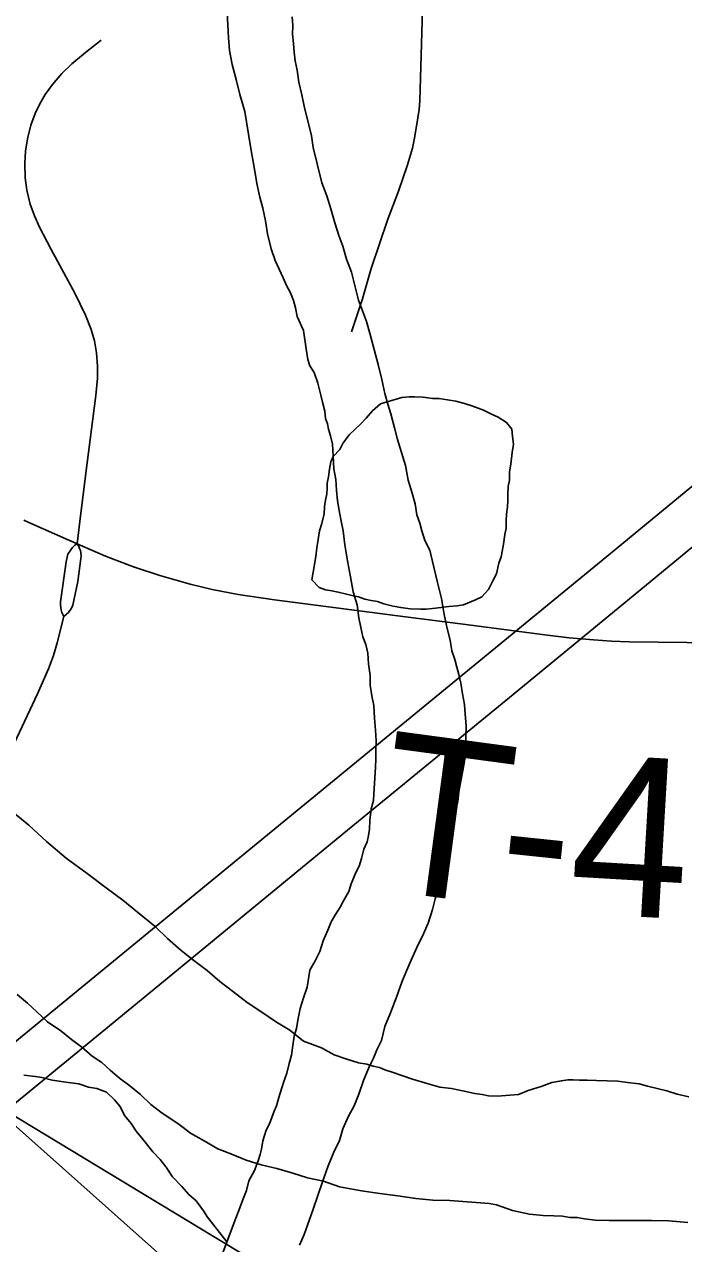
# Model space of a CAD drawing. Extents: x 2.4 to 73.1, y 4.5 to 25.6.
# Drawn here: x 47.901 to 48.0186, y 22.7156 to 22.9328 of the extents above; entities that cross this region are included whole.
import ezdxf

# ---------------------------------------------------------------- set-up
doc = ezdxf.new("R2010")
doc.units = 0
for name, color, linetype in [('GM_X_City_Street', 7, 'Continuous'), ('GM_X_Major_River', 7, 'Continuous'), ('GM_X_Minor_Lake', 7, 'Continuous'), ('GM_X_Minor_River', 7, 'Continuous'), ('GM_X_Township_Road', 7, 'Continuous'), ('GM_X_Township_Road_Text', 7, 'Continuous'), ('GM_X_US_Route', 7, 'Continuous'), ('SH_Text', 7, 'Continuous')]:
    doc.layers.add(name, color=color, linetype=linetype)

msp = doc.modelspace()

# ---------------------------------------------------------------- linework, layer by layer
at = {"layer": 'GM_X_City_Street'}
for points in [[(47.91046, 22.84022), (47.91113, 22.8457), (47.91223, 22.85466), (47.91381, 22.86666), (47.91407, 22.86972), (47.9141, 22.87186), (47.91389, 22.87429), (47.91352, 22.87639), (47.91294, 22.87843), (47.91192, 22.88099), (47.91003, 22.88488), (47.90577, 22.8928), (47.90372, 22.89667), (47.90282, 22.89868), (47.90207, 22.90077), (47.90148, 22.90324), (47.90118, 22.90543), (47.9011, 22.90797), (47.90126, 22.91018), (47.90159, 22.91238), (47.90221, 22.91483), (47.90297, 22.91692), (47.90379, 22.91864), (47.90475, 22.92028), (47.90605, 22.92208), (47.90771, 22.924), (47.90953, 22.92574), (47.91195, 22.92775), (47.91472, 22.92995)], [(47.9081, 22.82729), (47.90774, 22.82802), (47.90759, 22.82848), (47.90747, 22.82933), (47.90749, 22.82989), (47.90847, 22.83704), (47.90882, 22.83838), (47.9093, 22.83918), (47.90961, 22.83959), (47.91005, 22.84), (47.91046, 22.84022)], [(47.9081, 22.82729), (47.90892, 22.82802), (47.90945, 22.82878), (47.9097, 22.82931), (47.91057, 22.83354), (47.91111, 22.8376), (47.91115, 22.83812), (47.91111, 22.83862), (47.91103, 22.83905), (47.9109, 22.83942), (47.91074, 22.83975), (47.91046, 22.84022)], [(47.85212, 22.72168), (47.85422, 22.72357), (47.8566, 22.72598), (47.85842, 22.72821), (47.85884, 22.72884), (47.86035, 22.73105), (47.86227, 22.73428), (47.86519, 22.73952), (47.87475, 22.75586), (47.87821, 22.76177), (47.88093, 22.76667), (47.88406, 22.77277), (47.88881, 22.78257), (47.89552, 22.79695), (47.90341, 22.81353), (47.90533, 22.81798), (47.90623, 22.82036), (47.9069, 22.82259), (47.9081, 22.82729)]]:
    msp.add_lwpolyline(points, dxfattribs=at)
at = {"layer": 'GM_X_Major_River'}
for points in [[(47.93719, 22.93478), (47.93733, 22.93269), (47.93746, 22.9304), (47.93759, 22.92812), (47.9381, 22.92564), (47.93879, 22.92296), (47.93948, 22.92029), (47.94036, 22.91723), (47.94102, 22.91322), (47.94151, 22.90998), (47.94201, 22.90731), (47.94251, 22.90445), (47.94301, 22.90197), (47.94354, 22.90006), (47.94405, 22.89777), (47.94437, 22.89548), (47.94506, 22.8928), (47.94577, 22.8907), (47.94649, 22.88916), (47.94721, 22.88762), (47.94775, 22.88628)], [(47.94775, 22.88628), (47.94721, 22.88762), (47.94649, 22.88916), (47.94577, 22.8907), (47.94506, 22.8928), (47.94437, 22.89548), (47.94405, 22.89777), (47.94354, 22.90006), (47.94301, 22.90197), (47.94251, 22.90445), (47.94201, 22.90731), (47.94151, 22.90998), (47.94102, 22.91322), (47.94036, 22.91723), (47.93948, 22.92029), (47.93879, 22.92296), (47.9381, 22.92564), (47.93759, 22.92812), (47.93746, 22.9304), (47.93733, 22.93269), (47.93719, 22.93478)], [(47.95639, 22.89745), (47.95569, 22.89994), (47.95499, 22.90224), (47.95409, 22.90454), (47.95254, 22.91084), (47.95222, 22.91294), (47.95153, 22.91581), (47.95101, 22.91791), (47.9505, 22.9202), (47.94999, 22.92249), (47.94966, 22.92459), (47.94932, 22.92631), (47.94917, 22.92783), (47.94902, 22.92935), (47.94887, 22.93106), (47.94891, 22.93258), (47.94876, 22.93411)], [(47.95639, 22.89745), (47.95569, 22.89994), (47.95499, 22.90224), (47.95409, 22.90454), (47.95254, 22.91084), (47.95222, 22.91294), (47.95153, 22.91581), (47.95101, 22.91791), (47.9505, 22.9202), (47.94999, 22.92249), (47.94966, 22.92459), (47.94932, 22.92631), (47.94917, 22.92783), (47.94902, 22.92935), (47.94887, 22.93106), (47.94891, 22.93258), (47.94876, 22.93411)], [(47.95011, 22.71531), (47.95092, 22.71719), (47.95153, 22.71888), (47.95255, 22.7217), (47.95337, 22.72415), (47.95419, 22.7266), (47.95521, 22.72942), (47.95622, 22.73187), (47.95723, 22.73393), (47.95785, 22.736), (47.95885, 22.73825), (47.95985, 22.74013), (47.96066, 22.7422), (47.96148, 22.74465), (47.96249, 22.74709), (47.96329, 22.74859), (47.9639, 22.75009), (47.9647, 22.75178), (47.96533, 22.75423), (47.96634, 22.75668), (47.96736, 22.7595), (47.96838, 22.76232), (47.96979, 22.76551), (47.971, 22.76833), (47.9722, 22.77077), (47.97301, 22.77265), (47.97383, 22.7751), (47.97426, 22.77699), (47.97487, 22.77868), (47.97529, 22.78038), (47.97571, 22.78208), (47.97614, 22.78396), (47.97657, 22.78585), (47.97701, 22.78831), (47.97745, 22.79077), (47.97789, 22.79284), (47.9783, 22.79435), (47.97853, 22.79606), (47.97876, 22.79738), (47.97941, 22.80078), (47.97964, 22.8023), (47.97968, 22.804), (47.97973, 22.80571), (47.97978, 22.8078), (47.97964, 22.80989), (47.97949, 22.8116), (47.97916, 22.81351), (47.97883, 22.81542), (47.97849, 22.81695), (47.97814, 22.81828), (47.9778, 22.81962), (47.97726, 22.82115), (47.97693, 22.82306), (47.97642, 22.82517), (47.97591, 22.82765), (47.97541, 22.83051), (47.97472, 22.83337), (47.97403, 22.83605), (47.97335, 22.83911), (47.97244, 22.84084), (47.97191, 22.84256), (47.97157, 22.8439), (47.97104, 22.84543), (47.9707, 22.84734), (47.97018, 22.84925), (47.96948, 22.85155), (47.96898, 22.85422), (47.96827, 22.85651), (47.96757, 22.85881), (47.96706, 22.86091), (47.96636, 22.8634), (47.96583, 22.86512), (47.96531, 22.86703), (47.9648, 22.86952), (47.96411, 22.87219), (47.96342, 22.87487), (47.96272, 22.87754), (47.96202, 22.87984), (47.96131, 22.88176), (47.9606, 22.88367), (47.96008, 22.88578), (47.95939, 22.88864), (47.9585, 22.89094), (47.9578, 22.89324), (47.95709, 22.89516), (47.95639, 22.89745)], [(47.95011, 22.71531), (47.95092, 22.71719), (47.95153, 22.71888), (47.95255, 22.7217), (47.95337, 22.72415), (47.95419, 22.7266), (47.95521, 22.72942), (47.95622, 22.73187), (47.95723, 22.73393), (47.95785, 22.736), (47.95885, 22.73825), (47.95985, 22.74013), (47.96066, 22.7422), (47.96148, 22.74465), (47.96249, 22.74709), (47.96329, 22.74859), (47.9639, 22.75009), (47.9647, 22.75178), (47.96533, 22.75423), (47.96634, 22.75668), (47.96736, 22.7595), (47.96838, 22.76232), (47.96979, 22.76551), (47.971, 22.76833), (47.9722, 22.77077), (47.97301, 22.77265), (47.97383, 22.7751), (47.97426, 22.77699), (47.97487, 22.77868), (47.97529, 22.78038), (47.97571, 22.78208), (47.97614, 22.78396), (47.97657, 22.78585), (47.97701, 22.78831), (47.97745, 22.79077), (47.97789, 22.79284), (47.9783, 22.79435), (47.97853, 22.79606), (47.97876, 22.79738), (47.97941, 22.80078), (47.97964, 22.8023), (47.97968, 22.804), (47.97973, 22.80571), (47.97978, 22.8078), (47.97964, 22.80989), (47.97949, 22.8116), (47.97916, 22.81351), (47.97883, 22.81542), (47.97849, 22.81695), (47.97814, 22.81828), (47.9778, 22.81962), (47.97726, 22.82115), (47.97693, 22.82306), (47.97642, 22.82517), (47.97591, 22.82765), (47.97541, 22.83051), (47.97472, 22.83337), (47.97403, 22.83605), (47.97335, 22.83911), (47.97244, 22.84084), (47.97191, 22.84256), (47.97157, 22.8439), (47.97104, 22.84543), (47.9707, 22.84734), (47.97018, 22.84925), (47.96948, 22.85155), (47.96898, 22.85422), (47.96827, 22.85651), (47.96757, 22.85881), (47.96706, 22.86091), (47.96636, 22.8634), (47.96583, 22.86512), (47.96531, 22.86703), (47.9648, 22.86952), (47.96411, 22.87219), (47.96342, 22.87487), (47.96272, 22.87754), (47.96202, 22.87984), (47.96131, 22.88176), (47.9606, 22.88367), (47.96008, 22.88578), (47.95939, 22.88864), (47.9585, 22.89094), (47.9578, 22.89324), (47.95709, 22.89516), (47.95639, 22.89745)], [(47.94775, 22.88628), (47.94847, 22.88493), (47.94901, 22.88359), (47.94936, 22.88225), (47.9497, 22.88072), (47.95078, 22.87823), (47.95126, 22.87499), (47.9516, 22.87308), (47.95195, 22.87193), (47.95268, 22.87077), (47.95339, 22.86885), (47.95391, 22.86675), (47.95425, 22.86522), (47.95459, 22.86389), (47.95475, 22.86255), (47.95511, 22.8616), (47.95527, 22.86064), (47.95562, 22.85949), (47.95596, 22.85797), (47.9561, 22.85587), (47.95624, 22.85359), (47.95657, 22.85168), (47.95671, 22.84978), (47.95685, 22.84788), (47.95719, 22.84616), (47.95752, 22.84425), (47.95786, 22.84254), (47.95817, 22.84006), (47.95867, 22.8372), (47.95917, 22.83434), (47.95967, 22.83167), (47.96038, 22.82937), (47.9607, 22.82708), (47.96104, 22.82536), (47.96137, 22.82365), (47.96191, 22.8223), (47.96225, 22.82078), (47.96239, 22.81887), (47.96272, 22.81678), (47.96268, 22.81507), (47.96301, 22.81316), (47.96335, 22.81144), (47.96348, 22.80916), (47.96362, 22.80707), (47.96376, 22.80517), (47.96372, 22.80346), (47.96368, 22.80194), (47.96364, 22.80042), (47.96333, 22.79568), (47.9633, 22.79454), (47.96288, 22.79303), (47.96264, 22.79095), (47.9626, 22.78943), (47.96239, 22.7883), (47.96217, 22.78717), (47.96156, 22.78585), (47.96114, 22.78415), (47.96073, 22.78283), (47.96013, 22.78171), (47.95932, 22.77964), (47.95891, 22.77832), (47.95792, 22.77664), (47.95732, 22.77551), (47.95652, 22.77421), (47.95573, 22.7729), (47.95512, 22.77139), (47.95432, 22.76951), (47.9537, 22.76763), (47.9529, 22.76594), (47.95191, 22.76426), (47.95145, 22.76123), (47.95083, 22.75935), (47.95022, 22.75746), (47.94978, 22.75539), (47.94956, 22.75387), (47.94914, 22.75255), (47.94891, 22.75085), (47.94868, 22.74915), (47.94826, 22.74764), (47.94784, 22.74594), (47.94723, 22.74425), (47.9464, 22.74161), (47.94598, 22.7401), (47.94558, 22.73916), (47.94517, 22.73803), (47.94476, 22.7369), (47.94417, 22.73578), (47.94355, 22.7339), (47.94332, 22.73238), (47.94311, 22.73144), (47.9427, 22.73031), (47.94209, 22.72861), (47.94109, 22.72674), (47.94067, 22.72504), (47.94006, 22.72354), (47.93925, 22.72147), (47.93864, 22.71978), (47.9364, 22.71395)], [(47.9364, 22.71395), (47.93864, 22.71978), (47.93925, 22.72147), (47.94006, 22.72354), (47.94067, 22.72504), (47.94109, 22.72674), (47.94209, 22.72861), (47.9427, 22.73031), (47.94311, 22.73144), (47.94332, 22.73238), (47.94355, 22.7339), (47.94417, 22.73578), (47.94476, 22.7369), (47.94517, 22.73803), (47.94558, 22.73916), (47.94598, 22.7401), (47.9464, 22.74161), (47.94723, 22.74425), (47.94784, 22.74594), (47.94826, 22.74764), (47.94868, 22.74915), (47.94891, 22.75085), (47.94914, 22.75255), (47.94956, 22.75387), (47.94978, 22.75539), (47.95022, 22.75746), (47.95083, 22.75935), (47.95145, 22.76123), (47.95191, 22.76426), (47.9529, 22.76594), (47.9537, 22.76763), (47.95432, 22.76951), (47.95512, 22.77139), (47.95573, 22.7729), (47.95652, 22.77421), (47.95732, 22.77551), (47.95792, 22.77664), (47.95891, 22.77832), (47.95932, 22.77964), (47.96013, 22.78171), (47.96073, 22.78283), (47.96114, 22.78415), (47.96156, 22.78585), (47.96217, 22.78717), (47.96239, 22.7883), (47.9626, 22.78943), (47.96264, 22.79095), (47.96288, 22.79303), (47.9633, 22.79454), (47.96333, 22.79568), (47.96364, 22.80042), (47.96368, 22.80194), (47.96372, 22.80346), (47.96376, 22.80517), (47.96362, 22.80707), (47.96348, 22.80916), (47.96335, 22.81144), (47.96301, 22.81316), (47.96268, 22.81507), (47.96272, 22.81678), (47.96239, 22.81887), (47.96225, 22.82078), (47.96191, 22.8223), (47.96137, 22.82365), (47.96104, 22.82536), (47.9607, 22.82708), (47.96038, 22.82937), (47.95967, 22.83167), (47.95917, 22.83434), (47.95867, 22.8372), (47.95817, 22.84006), (47.95786, 22.84254), (47.95752, 22.84425), (47.95719, 22.84616), (47.95685, 22.84788), (47.95671, 22.84978), (47.95657, 22.85168), (47.95624, 22.85359), (47.9561, 22.85587), (47.95596, 22.85797), (47.95562, 22.85949), (47.95527, 22.86064), (47.95511, 22.8616), (47.95475, 22.86255), (47.95459, 22.86389), (47.95425, 22.86522), (47.95391, 22.86675), (47.95339, 22.86885), (47.95268, 22.87077), (47.95195, 22.87193), (47.9516, 22.87308), (47.95126, 22.87499), (47.95078, 22.87823), (47.9497, 22.88072), (47.94936, 22.88225), (47.94901, 22.88359), (47.94847, 22.88493), (47.94775, 22.88628)], [(48.00136, 22.74467), (48.00003, 22.74471), (47.99889, 22.74473), (47.99794, 22.74476), (47.9968, 22.7446), (47.99508, 22.74426), (47.99316, 22.74355), (47.99087, 22.74285), (47.98914, 22.74213), (47.98533, 22.74185), (47.98382, 22.74189), (47.98268, 22.74211), (47.98136, 22.74233), (47.97947, 22.74276), (47.9772, 22.74319), (47.97512, 22.74344), (47.97305, 22.74406), (47.97022, 22.74489), (47.96833, 22.74551), (47.96664, 22.74612), (47.96532, 22.74653), (47.96438, 22.74694), (47.96325, 22.74716), (47.96212, 22.74756), (47.9606, 22.74779), (47.95853, 22.74841), (47.95627, 22.74923), (47.95402, 22.75043), (47.95082, 22.75165), (47.9484, 22.75361), (47.94597, 22.755), (47.94335, 22.75678), (47.94074, 22.75855), (47.93813, 22.76052), (47.93589, 22.76228), (47.93366, 22.76424), (47.93124, 22.76601), (47.929, 22.76777), (47.92659, 22.76992), (47.92436, 22.77207), (47.9212, 22.77462), (47.91859, 22.77677), (47.91561, 22.77894), (47.91225, 22.78149), (47.90852, 22.78425), (47.90499, 22.78718), (47.90183, 22.79011), (47.8983, 22.79305)], [(47.8983, 22.79305), (47.90183, 22.79011), (47.90499, 22.78718), (47.90852, 22.78425), (47.91225, 22.78149), (47.91561, 22.77894), (47.91859, 22.77677), (47.9212, 22.77462), (47.92436, 22.77207), (47.92659, 22.76992), (47.929, 22.76777), (47.93124, 22.76601), (47.93366, 22.76424), (47.93589, 22.76228), (47.93813, 22.76052), (47.94074, 22.75855), (47.94335, 22.75678), (47.94597, 22.755), (47.9484, 22.75361), (47.95082, 22.75165), (47.95402, 22.75043), (47.95627, 22.74923), (47.95853, 22.74841), (47.9606, 22.74779), (47.96212, 22.74756), (47.96325, 22.74716), (47.96438, 22.74694), (47.96532, 22.74653), (47.96664, 22.74612), (47.96833, 22.74551), (47.97022, 22.74489), (47.97305, 22.74406), (47.97512, 22.74344), (47.9772, 22.74319), (47.97947, 22.74276), (47.98136, 22.74233), (47.98268, 22.74211), (47.98382, 22.74189), (47.98533, 22.74185), (47.98914, 22.74213), (47.99087, 22.74285), (47.99316, 22.74355), (47.99508, 22.74426), (47.9968, 22.7446), (47.99794, 22.74476), (47.99889, 22.74473), (48.00003, 22.74471), (48.00136, 22.74467)], [(47.89975, 22.75997), (47.90161, 22.7584), (47.90328, 22.75684), (47.90514, 22.75509), (47.90757, 22.7535), (47.90943, 22.75194), (47.91129, 22.75056), (47.91315, 22.74899), (47.91483, 22.74781), (47.91632, 22.74645), (47.91799, 22.74507), (47.91985, 22.7437), (47.92172, 22.74213), (47.92357, 22.74037), (47.92562, 22.7388), (47.92861, 22.73683), (47.93066, 22.73526), (47.93309, 22.73387), (47.93553, 22.73247), (47.93816, 22.73146), (47.94061, 22.73045), (47.94324, 22.72962), (47.94608, 22.72898), (47.94891, 22.72815), (47.95154, 22.72732), (47.95438, 22.72668), (47.9572, 22.72566), (47.96117, 22.72499), (47.96439, 22.72453), (47.96761, 22.72407), (47.97082, 22.72361), (47.97386, 22.72334), (47.97689, 22.72326), (47.98391, 22.7227), (47.98523, 22.72248), (47.98805, 22.72146), (47.99108, 22.72081), (47.99354, 22.72056), (47.99544, 22.72051), (47.99696, 22.72047), (47.99828, 22.72025), (47.99961, 22.72022), (48.00093, 22.71999), (48.00283, 22.71976), (48.00529, 22.71969), (48.01289, 22.71969), (48.01593, 22.71961), (48.01934, 22.71934)], [(47.89975, 22.75997), (47.90161, 22.7584), (47.90328, 22.75684), (47.90514, 22.75509), (47.90757, 22.7535), (47.90943, 22.75194), (47.91129, 22.75056), (47.91315, 22.74899), (47.91483, 22.74781), (47.91632, 22.74645), (47.91799, 22.74507), (47.91985, 22.7437), (47.92172, 22.74213), (47.92357, 22.74037), (47.92562, 22.7388), (47.92861, 22.73683), (47.93066, 22.73526), (47.93309, 22.73387), (47.93553, 22.73247), (47.93816, 22.73146), (47.94061, 22.73045), (47.94324, 22.72962), (47.94608, 22.72898), (47.94891, 22.72815), (47.95154, 22.72732), (47.95438, 22.72668), (47.9572, 22.72566), (47.96117, 22.72499), (47.96439, 22.72453), (47.96761, 22.72407), (47.97082, 22.72361), (47.97386, 22.72334), (47.97689, 22.72326), (47.98391, 22.7227), (47.98523, 22.72248), (47.98805, 22.72146), (47.99108, 22.72081), (47.99354, 22.72056), (47.99544, 22.72051), (47.99696, 22.72047), (47.99828, 22.72025), (47.99961, 22.72022), (48.00093, 22.71999), (48.00283, 22.71976), (48.00529, 22.71969), (48.01289, 22.71969), (48.01593, 22.71961), (48.01934, 22.71934)], [(48.01952, 22.74174), (48.01744, 22.74218), (48.01556, 22.74279), (48.01386, 22.74321), (48.01216, 22.74364), (48.01065, 22.74406), (48.00857, 22.7443), (48.00686, 22.74453), (48.00497, 22.74458), (48.00307, 22.74463), (48.00136, 22.74467)], [(48.00136, 22.74467), (48.00307, 22.74463), (48.00497, 22.74458), (48.00686, 22.74453), (48.00857, 22.7443), (48.01065, 22.74406), (48.01216, 22.74364), (48.01386, 22.74321), (48.01556, 22.74279), (48.01744, 22.74218), (48.01952, 22.74174)]]:
    msp.add_lwpolyline(points, dxfattribs=at)
at = {"layer": 'GM_X_Minor_Lake'}
for points in [[(47.96451, 22.86515), (47.96313, 22.86395), (47.96196, 22.86265), (47.96098, 22.86154), (47.95903, 22.85969), (47.95786, 22.8582), (47.95726, 22.85707), (47.95609, 22.85578), (47.95569, 22.85484), (47.95546, 22.85351), (47.95524, 22.85219), (47.95502, 22.85105), (47.955, 22.85011), (47.95497, 22.84916), (47.95475, 22.84802), (47.95454, 22.84689), (47.9545, 22.84556), (47.95408, 22.84386), (47.95367, 22.84254), (47.95344, 22.84103), (47.95321, 22.83952), (47.95298, 22.838), (47.95253, 22.83517), (47.95231, 22.83384), (47.95361, 22.83248), (47.95473, 22.83207), (47.95587, 22.83185), (47.957, 22.83163), (47.9587, 22.83121), (47.95965, 22.831), (47.96059, 22.83078), (47.96172, 22.83037), (47.96285, 22.83016), (47.96399, 22.82994), (47.96512, 22.82953), (47.96682, 22.82911), (47.96814, 22.82888), (47.96984, 22.82865), (47.97174, 22.8286), (47.97269, 22.82858), (47.97383, 22.82874), (47.97536, 22.82889), (47.97669, 22.82905), (47.97821, 22.8292), (47.97936, 22.82936), (47.98147, 22.83025), (47.98262, 22.8308), (47.9838, 22.83209), (47.9846, 22.83378), (47.98519, 22.83491), (47.98562, 22.8368), (47.98603, 22.83793), (47.98624, 22.83887), (47.98647, 22.84019), (47.9867, 22.8419), (47.98692, 22.84303), (47.98695, 22.84436), (47.98698, 22.8455), (47.9872, 22.84682), (47.98723, 22.84796), (47.98726, 22.8491), (47.98729, 22.85043), (47.98751, 22.85156), (47.98755, 22.85308), (47.98777, 22.8544), (47.98801, 22.85649), (47.98824, 22.858), (47.98809, 22.85933), (47.98793, 22.86067), (47.98701, 22.86183), (47.98551, 22.86282), (47.9842, 22.86342), (47.98289, 22.86402), (47.98195, 22.86443), (47.98082, 22.86483), (47.9795, 22.86525), (47.97799, 22.86567), (47.97647, 22.86589), (47.97496, 22.86612), (47.97382, 22.86615), (47.97212, 22.86638), (47.9706, 22.86642), (47.96965, 22.86645), (47.96832, 22.86629), (47.96451, 22.86515)], [(47.96451, 22.86515), (47.96313, 22.86395), (47.96196, 22.86265), (47.96098, 22.86154), (47.95903, 22.85969), (47.95786, 22.8582), (47.95726, 22.85707), (47.95609, 22.85578), (47.95569, 22.85484), (47.95546, 22.85351), (47.95524, 22.85219), (47.95502, 22.85105), (47.955, 22.85011), (47.95497, 22.84916), (47.95475, 22.84802), (47.95454, 22.84689), (47.9545, 22.84556), (47.95408, 22.84386), (47.95367, 22.84254), (47.95344, 22.84103), (47.95321, 22.83952), (47.95298, 22.838), (47.95253, 22.83517), (47.95231, 22.83384), (47.95361, 22.83248), (47.95473, 22.83207), (47.95587, 22.83185), (47.957, 22.83163), (47.9587, 22.83121), (47.95965, 22.831), (47.96059, 22.83078), (47.96172, 22.83037), (47.96285, 22.83016), (47.96399, 22.82994), (47.96512, 22.82953), (47.96682, 22.82911), (47.96814, 22.82888), (47.96984, 22.82865), (47.97174, 22.8286), (47.97269, 22.82858), (47.97383, 22.82874), (47.97536, 22.82889), (47.97669, 22.82905)], [(47.97669, 22.82905), (47.97821, 22.8292), (47.97936, 22.82936), (47.98147, 22.83025), (47.98262, 22.8308), (47.9838, 22.83209), (47.9846, 22.83378), (47.98519, 22.83491), (47.98562, 22.8368), (47.98603, 22.83793), (47.98624, 22.83887), (47.98647, 22.84019), (47.9867, 22.8419), (47.98692, 22.84303), (47.98695, 22.84436), (47.98698, 22.8455), (47.9872, 22.84682), (47.98723, 22.84796), (47.98726, 22.8491), (47.98729, 22.85043), (47.98751, 22.85156), (47.98755, 22.85308), (47.98777, 22.8544), (47.98801, 22.85649), (47.98824, 22.858), (47.98809, 22.85933), (47.98793, 22.86067), (47.98701, 22.86183), (47.98551, 22.86282), (47.9842, 22.86342), (47.98289, 22.86402), (47.98195, 22.86443), (47.98082, 22.86483), (47.9795, 22.86525), (47.97799, 22.86567), (47.97647, 22.86589), (47.97496, 22.86612), (47.97382, 22.86615), (47.97212, 22.86638), (47.9706, 22.86642), (47.96965, 22.86645), (47.96832, 22.86629), (47.96451, 22.86515)]]:
    msp.add_lwpolyline(points, dxfattribs=at)
at = {"layer": 'GM_X_Minor_River'}
for points in [[(47.90092, 22.74561), (47.903, 22.74537), (47.90414, 22.74515), (47.90602, 22.74472), (47.90886, 22.74427), (47.91075, 22.74403), (47.91245, 22.74342), (47.91396, 22.74319), (47.91566, 22.74258)], [(47.91566, 22.74258), (47.91714, 22.74121), (47.91806, 22.74005), (47.91897, 22.73832), (47.92007, 22.73696), (47.92099, 22.73561), (47.9221, 22.73425), (47.92394, 22.73192), (47.92523, 22.73056), (47.92634, 22.7292), (47.92743, 22.72747), (47.9291, 22.72572), (47.93039, 22.72435), (47.93169, 22.72318), (47.93298, 22.72144), (47.93371, 22.72028), (47.93714, 22.71587)]]:
    msp.add_lwpolyline(points, dxfattribs=at)
at = {"layer": 'GM_X_Township_Road'}
for points in [[(47.95937, 22.878), (47.9613, 22.88391), (47.96289, 22.88927), (47.96586, 22.8981), (47.96774, 22.90304), (47.96937, 22.90774), (47.97024, 22.91071), (47.97053, 22.91222), (47.97097, 22.91466), (47.97142, 22.91761), (47.97152, 22.91913), (47.97215, 22.93951), (47.97378, 22.98115), (47.97419, 22.99794), (47.97485, 23.02125), (47.97515, 23.03524), (47.97523, 23.04147), (47.97513, 23.04786)], [(47.90092, 22.84444), (47.90183, 22.84403), (47.90897, 22.84087), (47.90979, 22.84051), (47.91046, 22.84022)], [(47.91046, 22.84022), (47.91141, 22.83982), (47.91552, 22.83806), (47.92047, 22.83616), (47.92521, 22.83459), (47.9306, 22.83305), (47.93455, 22.8321), (47.93915, 22.83122), (47.94561, 22.83024), (47.96897, 22.82721)], [(47.96897, 22.82721), (47.97926, 22.82594), (47.99386, 22.82402)], [(47.99386, 22.82402), (47.99818, 22.82349), (48.00254, 22.82313), (48.00571, 22.82288), (48.00887, 22.82276), (48.01919, 22.82267), (48.03163, 22.82247), (48.0426, 22.82241), (48.05913, 22.82219)]]:
    msp.add_lwpolyline(points, dxfattribs=at)
at = {"layer": 'GM_X_US_Route'}
msp.add_line((47.89795, 22.73938), (47.92584, 22.76227), dxfattribs=at)
for points in [[(47.9186, 22.76725), (48.00552, 22.8385), (48.34281, 23.11612), (48.61147, 23.33733), (48.62577, 23.3495), (48.67937, 23.39257), (48.70666, 23.4146), (48.72968, 23.43384), (48.74563, 23.44699), (48.75566, 23.45455), (48.75853, 23.45695)], [(47.92584, 22.76227), (47.95866, 22.78922), (47.98752, 22.81286), (48.01057, 22.83183), (48.12338, 22.92467), (48.17335, 22.96571), (48.22758, 23.01038), (48.28824, 23.06003)], [(47.6789, 22.56251), (47.6823, 22.56713), (47.68855, 22.5742), (47.69545, 22.58144), (47.70408, 22.58958), (47.71444, 22.59878), (47.72825, 22.61045), (47.76426, 22.64071), (47.78276, 22.65547), (47.79599, 22.66602), (47.86931, 22.72685), (47.9186, 22.76725)]]:
    msp.add_lwpolyline(points, dxfattribs=at)
at = {"layer": 'SH_Text'}
msp.add_lwpolyline([(48.98583, 22.0812), (47.89355, 22.74171), (48.98583, 21.76911)], close=True, dxfattribs=at)

# ---------------------------------------------------------------- texts
at = {"layer": 'GM_X_Township_Road_Text'}
for s, rotation, p in [('T', 352.3532, (47.96285, 22.77883)), ('4', 356.655, (47.99783, 22.77456)), ('-', 354.0196, (47.98481, 22.7759))]:
    msp.add_text(s, height=0.02841, rotation=rotation, dxfattribs=at).set_placement(p)

doc.saveas('drawing.dxf')
